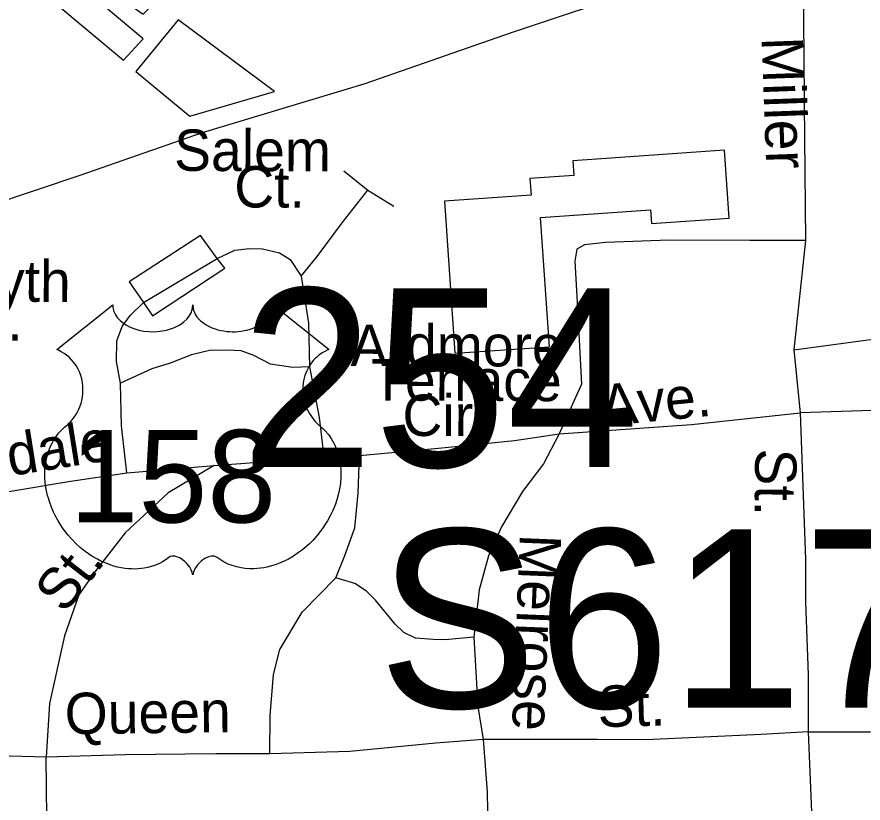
# Model space of a CAD drawing. Extents: x 1547597 to 1699558, y 810033 to 920809.
# Drawn here: x 1621816 to 1623759, y 853258 to 855063 of the extents above; entities that cross this region are included whole.
import ezdxf

# ---------------------------------------------------------------- set-up
doc = ezdxf.new("R2010")
doc.units = 0
for name, color, linetype in [('Exist Cultural Warehouse Building Footprint', 7, 'Continuous'), ('Exist Railroad Mainline', 7, 'Continuous'), ('Exist Road Non-System Type 51', 7, 'Continuous'), ('Exist Road Non-System Type 51 Label', 7, 'Continuous'), ('Exist Road Primary Interstate Structure Ovrhead Sign Number Label', 7, 'Continuous'), ('Exist Road Primary US Shield CELL', 7, 'Continuous'), ('Exist Road Primary US Shield Number Label', 7, 'Continuous'), ('Exist Road Secondary Structure Standard Bridge Number Label', 7, 'Continuous')]:
    doc.layers.add(name, color=color, linetype=linetype)

msp = doc.modelspace()

# ---------------------------------------------------------------- linework, layer by layer
at = {"layer": 'Exist Cultural Warehouse Building Footprint'}
for points in [[(1622020.2, 855244.5), (1621899, 855099), (1622060.6, 854964.2), (1622106.4, 855012.7), (1621987.9, 855112.4), (1622014.8, 855134), (1622106.4, 855069.3), (1622168.4, 855131.3)], [(1622213.5, 854835.4), (1622407.5, 854892), (1622186.6, 855056.5), (1622089.6, 854937.8)], [(1623039, 854305.7), (1623018.7, 854602.8), (1623271, 854620), (1623273.1, 854588.7), (1623451.4, 854600.9), (1623440.7, 854756.8), (1623092.4, 854733), (1623094.7, 854699.3), (1622994.2, 854692.5), (1622996.9, 854653.6), (1622798.2, 854640), (1622822.1, 854290.9)]]:
    msp.add_lwpolyline(points, close=True, dxfattribs=at)
at = {"layer": 'Exist Railroad Mainline'}
msp.add_lwpolyline([(1620826, 854318.2), (1621032.6, 854389.6), (1621343.6, 854489.6), (1621650.5, 854595.6), (1621961.6, 854699.6), (1622242.6, 854798.1), (1622615.9, 854910.1), (1622951.9, 855027.5), (1623255.9, 855128.9), (1623550.6, 855233.7), (1623868.5, 855565)], dxfattribs=at)
at = {"layer": 'Exist Road Non-System Type 51'}
for p, q in [((1622566.7, 854710.1), (1622622, 854665.4)), ((1622622, 854665.4), (1622681.5, 854628.3)), ((1623627, 854549.7), (1623599.9, 854298.6)), ((1622106.7, 854407.3), (1622276.1, 854508.5)), ((1623599.9, 854298.6), (1624222.6, 854384)), ((1623599.9, 854298.6), (1623615, 854154.1)), ((1623885.8, 854163.1), (1623615, 854154.1)), ((1622520.8, 854053.3), (1622602.9, 854056)), ((1622068.8, 854016), (1622268.8, 854033)), ((1621883, 853363.2), (1621771.3, 853366.9))]:
    msp.add_line(p, q, dxfattribs=at)
for points in [[(1623621.7, 855116.1), (1623623, 854978.3), (1623624.1, 854864.3), (1623627, 854549.7)], [(1622469.1, 854467.7), (1622505.9, 854513), (1622562.9, 854590.1), (1622622, 854665.4)], [(1622276.1, 854508.5), (1622238.1, 854561.3), (1622074.3, 854455.1), (1622106.7, 854407.3)], [(1623627, 854549.7), (1623499.4, 854550.1), (1623313.7, 854550.9), (1623167.7, 854545.2), (1623119.6, 854539.8), (1623101.6, 854530.2), (1623097, 854502.2), (1623103.4, 854394.2), (1623112.9, 854220.2), (1623061.3, 854105.9)], [(1622276.1, 854508.5), (1622316.3, 854527.9), (1622350.4, 854531.4), (1622380.2, 854531), (1622419.4, 854521.8), (1622443.9, 854506.1), (1622469.1, 854467.7)], [(1622106.7, 854407.3), (1622127.5, 854376.8), (1622293.6, 854485.9), (1622276.1, 854508.5)], [(1622469.1, 854467.7), (1622485.6, 854359.6), (1622487.9, 854259.4)], [(1622053.9, 854222), (1622044.8, 854272.2), (1622045.3, 854319.5), (1622057.8, 854352), (1622076.3, 854377.7), (1622106.7, 854407.3)], [(1622487.9, 854259.4), (1622450.1, 854258), (1622398.2, 854265.5), (1622360.6, 854285.4), (1622331, 854296.5), (1622298.8, 854298.3), (1622258.8, 854296.9), (1622216.8, 854287.6), (1622168.5, 854268.3), (1622126.3, 854255), (1622053.9, 854222)], [(1622487.9, 854259.4), (1622510.4, 854143.5), (1622520.8, 854053.3)], [(1622068.8, 854016), (1622056.4, 854124.1), (1622053.9, 854222)], [(1623061.3, 854105.9), (1623365.2, 854127), (1623615, 854154.1)], [(1623615, 854154.1), (1623627.3, 853817.6), (1623627.3, 853719.8), (1623633.3, 853552.6), (1623633.3, 853421.7)], [(1622602.9, 854056), (1622784.4, 854072.8), (1622959, 854090.9), (1623061.3, 854105.9)], [(1623061.3, 854105.9), (1623025.2, 854036.7), (1622977, 853973.4), (1622928.9, 853892.1), (1622898.8, 853825.9), (1622877.7, 853747.6), (1622865.7, 853639.2)], [(1622268.8, 854033), (1622380.9, 854041.3), (1622520.8, 854053.3)], [(1622548.5, 853775), (1622569.4, 853826.6), (1622592.3, 853890.1), (1622599.5, 853970), (1622602.9, 854056)], [(1622268.8, 854033), (1622163.9, 853970.7), (1622064.6, 853878.2), (1621995.3, 853789.2), (1621958.6, 853735.9), (1621925.1, 853642.3), (1621890.9, 853486.9), (1621883, 853363.2)], [(1621512.1, 853926.5), (1621612, 853942.8), (1621802.4, 853974), (1621934.5, 853996.1), (1622068.8, 854016)], [(1622396.7, 853371.4), (1622397.9, 853459.4), (1622405.4, 853553.1), (1622420.1, 853610.9), (1622471.5, 853696.1), (1622548.5, 853775)], [(1622865.7, 853639.2), (1622799.5, 853633.2), (1622772.2, 853633.7), (1622731.2, 853636.8), (1622704.7, 853649.7), (1622684.9, 853668.9), (1622639.8, 853723.7), (1622618.6, 853744.9), (1622592.3, 853762.3), (1622548.5, 853775)], [(1622865.7, 853639.2), (1622874.7, 853479.6), (1622886.7, 853404.3)], [(1623633.3, 853421.7), (1623774.8, 853421.7), (1623908.7, 853427.7), (1624077.2, 853430.7)], [(1623633.3, 853421.7), (1623525, 853415.6), (1623260.6, 853403.6), (1623148.5, 853404.3), (1622886.7, 853404.3)], [(1623633.3, 853421.7), (1623641.3, 853219.9), (1623636.1, 853121.3)], [(1622886.7, 853404.3), (1622778.4, 853395.3), (1622580.5, 853376.7), (1622396.7, 853371.4)], [(1622886.7, 853404.3), (1622895.8, 853283.9), (1622898.8, 853103.2), (1622898.8, 852973.7)], [(1622396.7, 853371.4), (1622272.8, 853371.3), (1622064.8, 853368.5), (1621883, 853363.2)], [(1621882.6, 852949.4), (1621885.8, 853155.2), (1621883, 853363.2)]]:
    msp.add_lwpolyline(points, dxfattribs=at)
at = {"layer": 'Exist Road Primary US Shield CELL'}
msp.add_lwpolyline([(1622036.3, 854401.7), (1622036.6, 854396.3), (1622037.9, 854390), (1622038.9, 854386.8), (1622041.8, 854380.5), (1622046.7, 854373.2), (1622053.5, 854366), (1622061.2, 854359.6), (1622066.3, 854356.3), (1622075.1, 854351.6), (1622085, 854347.4), (1622096.1, 854344.2), (1622107.5, 854341.9), (1622119.8, 854340.6), (1622132.1, 854340.3), (1622145.3, 854341.3), (1622159.9, 854344.1), (1622166.6, 854345.9), (1622174.1, 854348.5), (1622181.1, 854351.4), (1622188.8, 854355.5), (1622194.9, 854359.4), (1622199.8, 854362.9), (1622206.6, 854369.4), (1622212, 854376.2), (1622214.3, 854380), (1622216.3, 854383.7), (1622219, 854391.4), (1622219.7, 854394.8), (1622220.3, 854401.9), (1622220.7, 854396), (1622221.3, 854392.2), (1622222.3, 854388.6), (1622223.8, 854384.7), (1622226.6, 854379.2), (1622229.6, 854374.7), (1622235.4, 854367.9), (1622238.9, 854364.6), (1622242.2, 854361.9), (1622250.9, 854355.9), (1622261.1, 854350.8), (1622266.1, 854348.5), (1622271.3, 854346.7), (1622277.8, 854344.7), (1622284.6, 854343.2), (1622291.3, 854342), (1622298.1, 854341), (1622305.1, 854340.5), (1622310.8, 854340.3), (1622317.8, 854340.4), (1622324.2, 854340.8), (1622330.9, 854341.6), (1622338.1, 854342.8), (1622344, 854344.1), (1622351.7, 854346.1), (1622358.7, 854348.6), (1622364.9, 854351.3), (1622372.9, 854355.5), (1622379.3, 854359.5), (1622384, 854363.3), (1622389.6, 854368.5), (1622395, 854374.6), (1622398.1, 854379.1), (1622400.3, 854383.7), (1622402.3, 854388.6), (1622403.6, 854393.8), (1622404.2, 854398.2), (1622404.3, 854402.1), (1622532.9, 854299.6), (1622529.9, 854298.5), (1622522.9, 854295.1), (1622517.3, 854291.8), (1622508.5, 854285.6), (1622504.7, 854282.1), (1622500.9, 854278.6), (1622497.4, 854274.8), (1622494.3, 854271.2), (1622490.6, 854266), (1622487.3, 854260.9), (1622484, 854255.2), (1622481.6, 854250.2), (1622477.7, 854239.9), (1622475.8, 854233.4), (1622474.5, 854227.8), (1622473, 854216.3), (1622472.6, 854210.9), (1622472.6, 854205.5), (1622473, 854199.8), (1622473.5, 854194.3), (1622474.5, 854188.6), (1622475.4, 854183.6), (1622477, 854177.4), (1622479.3, 854170.3), (1622482.1, 854163.4), (1622487.9, 854152.2), (1622495.5, 854140.8), (1622500.9, 854134.4), (1622506.2, 854128.9), (1622514.2, 854122.3), (1622518.4, 854118.5), (1622523.4, 854113.5), (1622531.4, 854104.2), (1622534.7, 854099.8), (1622538, 854094.8), (1622541, 854089.7), (1622544.1, 854084.3), (1622546.5, 854079.5), (1622551, 854068.5), (1622554.3, 854057.7), (1622555.8, 854052.1), (1622558.2, 854039.5), (1622559.2, 854033.3), (1622560.1, 854021), (1622560.2, 854006.1), (1622559, 853991.9), (1622556.4, 853975.5), (1622554.2, 853965.6), (1622550.8, 853954.1), (1622547.5, 853944.1), (1622541.6, 853929.5), (1622536.4, 853918.8), (1622529.7, 853906.4), (1622525.1, 853898.9), (1622519.7, 853890.8), (1622512.9, 853881.5), (1622505, 853871.7), (1622495.5, 853861.2), (1622487.8, 853853.6), (1622477.8, 853844.6), (1622471.7, 853839.6), (1622463.1, 853833.1), (1622451.2, 853825.1), (1622439.5, 853818.4), (1622429.6, 853813.3), (1622420.8, 853809.5), (1622409.4, 853805.2), (1622390.4, 853799.9), (1622383.5, 853798.5), (1622375.3, 853797.3), (1622367.6, 853796.5), (1622360.2, 853796), (1622350.2, 853796), (1622340.2, 853796.8), (1622330.8, 853798.2), (1622321, 853800.2), (1622310.7, 853803.3), (1622301.4, 853806.9), (1622292, 853811.5), (1622276.1, 853821.6), (1622271.5, 853824), (1622268.9, 853824.7), (1622262.8, 853825), (1622257, 853823.8), (1622251.1, 853821.4), (1622247.5, 853819.5), (1622242.8, 853816.4), (1622239.1, 853813.5), (1622234.7, 853809.3), (1622231.7, 853805.8), (1622229.4, 853803.1), (1622224.9, 853796), (1622223.3, 853792.7), (1622221.6, 853788.4), (1622220.1, 853782), (1622218.1, 853790), (1622215.8, 853795.4), (1622213, 853799.9), (1622210.2, 853803.9), (1622205.7, 853809.1), (1622201.7, 853813), (1622196.8, 853816.9), (1622191.6, 853820.1), (1622187.5, 853822.2), (1622183.7, 853823.6), (1622179.1, 853824.8), (1622175.3, 853825.1), (1622172.2, 853825), (1622167.9, 853824), (1622162.1, 853819.8), (1622156.6, 853816), (1622150.6, 853812.3), (1622143.4, 853808.5), (1622138.2, 853806.1), (1622131.9, 853803.6), (1622124.7, 853801.2), (1622116.8, 853799.2), (1622108.6, 853797.6), (1622101.5, 853796.4), (1622093.8, 853795.7), (1622086.9, 853795.5), (1622079.7, 853795.6), (1622072.9, 853796.1), (1622065.1, 853796.8), (1622055.4, 853798.2), (1622047.3, 853800.1), (1622038.8, 853802.4), (1622030.1, 853805.1), (1622020.8, 853808.7), (1622009.1, 853813.8), (1622000.9, 853817.9), (1621988.1, 853825.3), (1621973.1, 853835.7), (1621961.7, 853844.9), (1621953.4, 853852.4), (1621941.2, 853864.9), (1621934, 853873), (1621922.7, 853887.6), (1621915.5, 853898.2), (1621910.8, 853905.9), (1621904, 853918.4), (1621900.2, 853926.2), (1621895.4, 853937.6), (1621891.5, 853948), (1621888.4, 853957.9), (1621886.6, 853964.2), (1621884.2, 853975.2), (1621882.7, 853983), (1621881.3, 853993.8), (1621880.5, 854005.1), (1621880.3, 854015.5), (1621880.6, 854024.2), (1621881.6, 854034.3), (1621883.3, 854045), (1621885.4, 854054.2), (1621887.2, 854060.8), (1621889.9, 854068.8), (1621893.6, 854077.7), (1621897.8, 854086.2), (1621901.9, 854093.3), (1621907, 854100.9), (1621912, 854107.4), (1621918.5, 854114.5), (1621925.4, 854121), (1621931.6, 854126.1), (1621939.1, 854133.4), (1621943, 854137.8), (1621947.6, 854144), (1621951.4, 854149.7), (1621954.3, 854154.8), (1621958.2, 854162.3), (1621960.6, 854167.9), (1621963.5, 854176.6), (1621965, 854182.7), (1621966.5, 854190.5), (1621967.5, 854197.9), (1621967.9, 854207.1), (1621967.7, 854214.7), (1621966.7, 854223.5), (1621965, 854232.1), (1621963, 854239.5), (1621959.8, 854248), (1621956.9, 854254.2), (1621952, 854262.7), (1621946.5, 854270.5), (1621940.8, 854276.9), (1621935.1, 854282.6), (1621929.7, 854286.8), (1621924.5, 854290.6), (1621917.9, 854294.5), (1621911.6, 854297.6), (1621907.7, 854299.2)], close=True, dxfattribs=at)

# ---------------------------------------------------------------- texts
at = {"layer": 'Exist Road Non-System Type 51 Label'}
for s, rotation, p in [('Miller', 272.0938, (1623526, 855016)), ('Salem', 359.7631, (1622177.1, 854709.8)), ('Ct.', 359.7631, (1622315.1, 854625.8)), ('Forsyth', 359.7631, (1621516.2, 854410.4)), ('Ct.', 359.7631, (1621667.2, 854320.3)), ('Ardmore', 359.7631, (1622582.3, 854262)), ('Terrace', 359.7631, (1622629.4, 854182.5)), ('Ave.', 5.535, (1623160.9, 854123.1)), ('Cir.', 359.7631, (1622701.3, 854101.1)), ('Cloverdale', 9.1316, (1621438.1, 853950.3)), ('St.', 269.3672, (1623511.9, 854072.6)), ('Melrose', 267.6724, (1622971.4, 853877)), ('St.', 52.1312, (1621925.7, 853690.3)), ('St.', 1.5841, (1623150.8, 853432.2)), ('Queen', 0.7673, (1621926.5, 853415.9))]:
    msp.add_text(s, height=95, rotation=rotation, dxfattribs=at).set_placement(p)
at = {"layer": 'Exist Road Primary Interstate Structure Ovrhead Sign Number Label'}
msp.add_text('S617', height=410.1, dxfattribs=at).set_placement((1622644.9, 853476.8))
at = {"layer": 'Exist Road Primary US Shield Number Label'}
msp.add_text('158', height=212.5, dxfattribs=at).set_placement((1621937.4, 853902.4))
at = {"layer": 'Exist Road Secondary Structure Standard Bridge Number Label'}
msp.add_text('254', height=410.1, dxfattribs=at).set_placement((1622330.3, 854029.7))

doc.saveas('drawing.dxf')
